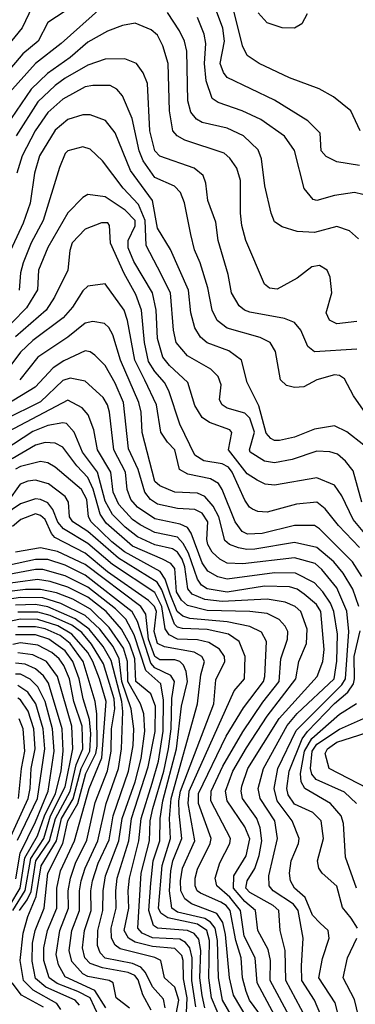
# Model space of a CAD drawing. Extents: x 501367 to 657802, y 482273 to 547541.
# Tile 263 of 656: x 588232 to 589579, y 489759 to 493711. Entities that reach past the tile are written whole.
import ezdxf

# ---------------------------------------------------------------- set-up
doc = ezdxf.new("R2010")
doc.units = 0

msp = doc.modelspace()

# ---------------------------------------------------------------- linework, layer by layer
at = {"layer": '0CON20XD'}
for points in [[(589598.9, 493265), (589561.4, 493345), (589490.9, 493400.9), (589433.9, 493433.9), (589315, 493477.7), (589192.9, 493535), (589145, 493567.5), (589126.2, 493606.2), (589076.3, 493806.3)], [(588295, 493792.4), (588242.2, 493677.8), (588183.3, 493606.7)], [(588414.4, 493745), (588345, 493700), (588306.3, 493625), (588245, 493573.4), (588125, 493433.3)], [(588560.2, 493759.8), (588398.9, 493615), (588295.3, 493534.7), (588191.4, 493418.6)], [(589592, 492832), (589555, 492863.2), (589505, 492880.6), (589415, 492856.4), (589345, 492860.6), (589285, 492878.9), (589255, 492899.4), (589241.1, 492935), (589215.3, 493044.7), (589202.6, 493152.6), (589188.9, 493188.9), (589130, 493245), (589065, 493275.2), (588965, 493298), (588941.6, 493311.6), (588919.3, 493339.3), (588907.3, 493385), (588902.8, 493585), (588893, 493625), (588873.3, 493666.7), (588825, 493740)], [(589595, 493126.2), (589505, 493140), (589462, 493162), (589441.5, 493185), (589437.5, 493255), (589388.8, 493305), (589255, 493388.1), (589065, 493478.9), (589049.6, 493499.6), (589035.9, 493535), (589054.4, 493625), (589046.7, 493676.7), (589021.2, 493745)], [(589385.4, 493735), (589364.5, 493695), (589335, 493676.9), (589285, 493678.8), (589225, 493698.2), (589188.9, 493738.9)], [(589585, 492499.3), (589505, 492490.5), (589475.4, 492505.4), (589461.9, 492535), (589484.6, 492615), (589477.4, 492677.4), (589466.2, 492706.2), (589435, 492724.4), (589405, 492718.5), (589345, 492673.5), (589265, 492629.4), (589235, 492632.9), (589215, 492650), (589139.7, 492825), (589123.8, 492885), (589117.5, 492935), (589118.7, 493065), (589103.2, 493115), (589074.8, 493154.8), (589052.2, 493175), (588895, 493227.6), (588864.4, 493244.4), (588846.7, 493265), (588833, 493345), (588828.3, 493535), (588806.5, 493606.5), (588785, 493649.2), (588759.7, 493669.7), (588695, 493696.7), (588645, 493688), (588585, 493665.3), (588505, 493620.2), (588435, 493559), (588344.3, 493495), (588278.1, 493431.9), (588158.4, 493255)], [(589609.2, 493009.1), (589575, 493016.7), (589494.7, 493005.3), (589425, 492984.6), (589409.5, 492989.5), (589373.4, 493033.4), (589335, 493185.8), (589295, 493243.5), (589200.1, 493310.1), (589125, 493345.7), (589028.5, 493378.5), (589004.7, 493394.7), (588980, 493465), (588974.2, 493535), (588978.5, 493615), (588972.5, 493652.5), (588945, 493719.5)], [(589585, 492388), (589415, 492377.9), (589388.8, 492398.8), (589360.2, 492465), (589335, 492495.3), (589295, 492511.9), (589155, 492537.4), (589134.5, 492545), (589112.8, 492562.8), (589082.1, 492615), (589068.6, 492688.6), (589029.2, 492825), (589018.6, 492898.6), (588986.6, 492985), (588979.6, 493055), (588968.8, 493085), (588931.9, 493115), (588795, 493162.9), (588774.1, 493185), (588754.6, 493265), (588744.7, 493455), (588727.7, 493497.7), (588701.1, 493535), (588653.6, 493553.6), (588575, 493552.3), (588505, 493528.4), (588415, 493476.2), (588375, 493446.7), (588305, 493380.6), (588218.2, 493245)], [(589728.8, 491975), (589571, 492201), (589535, 492269.6), (589515, 492282.2), (589495, 492285.9), (589424.8, 492265.2), (589372.4, 492237.6), (589335, 492234.6), (589303.1, 492243.1), (589279.1, 492265), (589258.7, 492378.7), (589236.7, 492415), (589197.5, 492435), (589065, 492473.3), (589024.2, 492504.2), (589004.2, 492545), (588987.7, 492635), (588956.2, 492735), (588933.1, 492786.9), (588918.6, 492848.6), (588894, 492976), (588877.4, 493017.4), (588853.2, 493043.2), (588775, 493077.7), (588727.5, 493145), (588711.5, 493185), (588683.8, 493313.9), (588645.2, 493405.2), (588622.3, 493432.3), (588595, 493447.3), (588525, 493446.8), (588495, 493441.2), (588405, 493391.9), (588345, 493338.3), (588294.5, 493265), (588241.8, 493165), (588220.8, 493095)], [(589612.9, 492002.9), (589545, 492057.1), (589495, 492080.3), (589415, 492067.3), (589335.3, 492035.3), (589275, 492022.6), (589255, 492022.6), (589239.8, 492029.8), (589221.4, 492051.4), (589191.4, 492161.4), (589144.6, 492255.4), (589122.8, 492345), (589071.9, 492381.9), (588985, 492413.9), (588957.2, 492437.2), (588934.5, 492474.5), (588919, 492535), (588909.6, 492625), (588837.9, 492787.9), (588785, 492874.6), (588765.2, 492985), (588677.2, 493105), (588615, 493257.5), (588576, 493306), (588515, 493329.1), (588485, 493329.7), (588425, 493310.2), (588375, 493267.5), (588311.7, 493165), (588292.2, 493095), (588274.8, 492975), (588246.2, 492893.8), (588160.1, 492709.9)], [(589604.8, 491775), (589570.5, 491900.5), (589539.3, 491939.3), (589507.2, 491967.2), (589476.2, 491976.2), (589425, 491978.6), (589325, 491945.7), (589255, 491932.8), (589215, 491939.4), (589156.7, 491975), (589154.2, 491985), (589173.7, 492055), (589155, 492112.2), (589135, 492132.2), (589065, 492151.1), (589044.7, 492165), (589033.5, 492185), (589040, 492245), (589028.2, 492278.2), (588998.5, 492308.5), (588905, 492362.2), (588860, 492415), (588848.9, 492465), (588837.8, 492615), (588785, 492718.2), (588740.2, 492805), (588736.1, 492905), (588708.7, 492968.7), (588648, 493035), (588565, 493144.5), (588515, 493191.2), (588485, 493200.8), (588425.8, 493185), (588415, 493174.3), (588392.1, 493117.9), (588327, 492905), (588278.2, 492815), (588245.5, 492735), (588235.2, 492695), (588230.7, 492625)], [(589637.7, 491625), (589570.5, 491705), (589525, 491800), (589495, 491842), (589425, 491872.3), (589255, 491843), (589217.2, 491847.2), (589185, 491862.1), (589145, 491888.8), (589070.5, 491985), (589083.6, 492053.6), (589075.2, 492065.2), (588993.6, 492093.6), (588965, 492114), (588935, 492162.2), (588907.2, 492255), (588832.7, 492322.7), (588806.6, 492356.6), (588785, 492432), (588779.5, 492545), (588765.6, 492615), (588690.7, 492740.7), (588667.7, 492795), (588666.9, 492825), (588695, 492883.8), (588695.4, 492905), (588655, 492946.3), (588575, 492999.5), (588505, 493009.2), (588485, 492997.9), (588425, 492935.4), (588345, 492797.1), (588308, 492705), (588303.5, 492626.5), (588259.8, 492555), (588143, 492437)], [(589595, 491592.6), (589511.3, 491681.3), (589458.2, 491748.2), (589425, 491774.8), (589343.4, 491766.6), (589225, 491734.7), (589187.5, 491737.5), (589165.9, 491745.9), (589153.8, 491753.8), (589135, 491781.8), (589085.3, 491894.8), (589069.7, 491915), (589045, 491928.9), (588970.7, 491940.7), (588935, 491963), (588875, 492088.1), (588831.1, 492221.1), (588812.7, 492255), (588775, 492298.3), (588749.6, 492339.6), (588733.4, 492415), (588720.7, 492545), (588697.6, 492607.6), (588651.7, 492691.7), (588596, 492814), (588592.2, 492885), (588585.8, 492895), (588560, 492895), (588495, 492870.6), (588442.9, 492815), (588433.6, 492785), (588425.3, 492705), (588372.2, 492597.8), (588338.4, 492545), (588215, 492438)], [(589605, 491476.7), (589567.9, 491535), (589435, 491667.5), (589415, 491680.9), (589335, 491680.2), (589205, 491648.5), (589146.5, 491646.5), (589125, 491657.3), (589096.2, 491695), (589044.8, 491824.8), (589029.6, 491849.6), (588998.2, 491868.2), (588907.4, 491887.4), (588873.5, 491905), (588855.2, 491985), (588824.6, 492014.6), (588798.5, 492055), (588780.7, 492165), (588734.1, 492264.1), (588693.8, 492345), (588665, 492504.2), (588651.3, 492545), (588575, 492650.8), (588505, 492641.2), (588485, 492622.9), (588443.5, 492556.5), (588406.2, 492513.8), (588285, 492423.6), (588235, 492376.5), (588145, 492256.2)], [(589592.4, 491355), (589568.4, 491425), (589529.9, 491489.9), (589492.5, 491535), (589425, 491593), (589335, 491612.7), (589175, 491585.4), (589143.8, 491583.8), (589110.6, 491590.6), (589074.3, 491604.3), (589055, 491620.7), (589030.6, 491715), (589008.8, 491758.8), (588975, 491797.5), (588945, 491810.7), (588855, 491815.2), (588795, 491839.8), (588775, 491857.6), (588723.4, 492053.4), (588719.5, 492135), (588710.8, 492175), (588637, 492345), (588606.1, 492446.1), (588590.3, 492475), (588572, 492492), (588525, 492499.4), (588495, 492492.5), (588425, 492436.6), (588305, 492356.6), (588232.2, 492265)], [(589543.5, 489585), (589497.9, 489765), (589433, 489865), (589447.5, 489942.5), (589473.7, 490025), (589470, 490055), (589437.5, 490085), (589407, 490117), (589377.9, 490187.9), (589334.7, 490225), (589318.3, 490255), (589314.8, 490285), (589321.6, 490335), (589350.8, 490405), (589353.6, 490425), (589326, 490495), (589265.9, 490575), (589252.6, 490625), (589267.4, 490705), (589342, 490858), (589525, 491040.9), (589539.6, 491065), (589553.5, 491255), (589545, 491337.5), (589505, 491430), (589444.5, 491504.5), (589417.6, 491527.6), (589335, 491551.1), (589126.9, 491526.9), (589065, 491529.8), (589035.6, 491545.6), (589005, 491574.2), (588987.3, 491605), (588982.4, 491625), (588987.4, 491695), (588965, 491730), (588935, 491745.5), (588865, 491748.4), (588785, 491766.2), (588757.7, 491785), (588734, 491814), (588707.5, 491905), (588668.8, 491988.8), (588648.3, 492175), (588615, 492252.5), (588575, 492323.2), (588534.1, 492364.1), (588515, 492377.2), (588495, 492381.2), (588408.8, 492341.2), (588366.3, 492313.7), (588294.2, 492235.8), (588115, 492127.1)], [(589441, 489715), (589414.8, 489775), (589364.2, 489855), (589362.8, 489912.8), (589370.2, 490025), (589349, 490135), (589330.7, 490160.7), (589248.9, 490215), (589233.3, 490235), (589232.1, 490275), (589266.3, 490425), (589256.2, 490495), (589197.7, 490585), (589189.1, 490625), (589210.2, 490705), (589305, 490878), (589345, 490926.1), (589494.2, 491065.8), (589504.3, 491135.7), (589507.5, 491245), (589493, 491335), (589478.8, 491368.8), (589449, 491415), (589415, 491450.8), (589339.5, 491489.5), (589255, 491491.2), (589065, 491465.1), (589027.1, 491475), (588987.2, 491497.2), (588965, 491531.1), (588920.6, 491650.6), (588905, 491673.3), (588876.4, 491686.4), (588775, 491707), (588705, 491754.8), (588678.5, 491785), (588663.9, 491825), (588656.6, 491895), (588610.4, 491985), (588593.1, 492135), (588584.4, 492165), (588566.8, 492195), (588495, 492260.6), (588435, 492272.4), (588405, 492263.2), (588315, 492177.8), (588169.7, 492105)], [(589380, 489705), (589300.2, 489855), (589296.8, 489975), (589276.7, 490055), (589271.7, 490135), (589248.8, 490155), (589155, 490207.7), (589140, 490225), (589144.5, 490255), (589175.7, 490304.3), (589193.7, 490356.3), (589204.4, 490415), (589197.7, 490467.7), (589183.1, 490505), (589126.2, 490585), (589120.2, 490615), (589123.4, 490635), (589147.3, 490705), (589273.9, 490906.1), (589426.3, 491075), (589448.5, 491135), (589453.5, 491183.5), (589440.9, 491335), (589423.4, 491363.4), (589373.8, 491405), (589345, 491425.2), (589315, 491434.2), (589215, 491436.6), (589065, 491413.7), (588985, 491426.4), (588961.8, 491441.8), (588945.1, 491465), (588910, 491570), (588888.7, 491608.7), (588865, 491633.4), (588775, 491653.1), (588715, 491683.8), (588685, 491705.2), (588629.9, 491765), (588607.8, 491815), (588597.4, 491895), (588543.8, 491985), (588529.8, 492065), (588506.7, 492125), (588482.9, 492152.9), (588425, 492184.3), (588185, 492056.1)], [(589322.7, 489695), (589237.8, 489855), (589239, 489935), (589229.1, 489979.1), (589187.8, 490055), (589178.3, 490135), (589135, 490171.5), (589090.1, 490225), (589091.8, 490275), (589140.3, 490355), (589155, 490423.3), (589135, 490470.9), (589064.2, 490575), (589058.2, 490615), (589087.6, 490695), (589142.2, 490787.8), (589224.9, 490915.1), (589340.2, 491065), (589352.5, 491135), (589383.4, 491206.6), (589385.6, 491265), (589360.8, 491335), (589337.2, 491355), (589296.9, 491373.1), (589224.6, 491384.6), (589045, 491375.5), (588975, 491383.6), (588924.4, 491405), (588906.4, 491426.4), (588895.3, 491515), (588884.5, 491545), (588865, 491573.9), (588845, 491586.8), (588775, 491603.5), (588705, 491634.9), (588655, 491673.7), (588605.2, 491725.2), (588575, 491778.1), (588544.3, 491895), (588484.3, 491975), (588450.4, 492055), (588419.8, 492089.8), (588405, 492092.2), (588345, 492081.5), (588285, 492058.2), (588167.9, 491982.1)], [(589275.5, 489675.5), (589185.1, 489845), (589177.6, 489945), (589132.8, 490032.8), (589118.2, 490135), (589075, 490188.8), (589023.3, 490235), (589016.7, 490265), (589035, 490326.5), (589075.2, 490405), (589077.4, 490425), (588999.2, 490575), (589000, 490615), (589046.8, 490715), (589127, 490853), (589207.9, 490972.1), (589273.3, 491055), (589280.2, 491145), (589307.2, 491225), (589307.5, 491255), (589297.1, 491277.1), (589272.9, 491302.9), (589225, 491326.9), (589155, 491335.1), (588985, 491340.1), (588905, 491359.9), (588881.5, 491381.5), (588861.7, 491415), (588855, 491508.4), (588838.4, 491528.4), (588805.3, 491545.3), (588685, 491598.3), (588579.8, 491689.8), (588555.6, 491725.6), (588527.1, 491827.1), (588505, 491872.9), (588460.9, 491920.9), (588405.7, 491995.7), (588375, 492011), (588335, 492014.1), (588295, 492002.6), (588202.1, 491947.9)], [(589206.7, 489705), (589154.2, 489775), (589140.3, 489809.7), (589126.5, 489865), (589120.4, 489945), (589099.2, 490015), (589076.8, 490135), (589061.3, 490155), (589038.7, 490168.7), (588957, 490205), (588944.8, 490215), (588935.9, 490235), (588935.8, 490265), (588945, 490301.5), (588996.4, 490405), (589000, 490425), (588949.6, 490565), (588949, 490605), (589061.1, 490835), (589130.6, 490949.4), (589210, 491055), (589215.8, 491075), (589221.9, 491215), (589202.3, 491252.3), (589155.3, 491275.3), (589065, 491294.7), (588915, 491307.9), (588886.3, 491316.3), (588863.6, 491335), (588835.5, 491404.5), (588815.8, 491465.8), (588795.7, 491495.7), (588652.7, 491575), (588601.9, 491615), (588518.8, 491695), (588508.9, 491715), (588501.5, 491785), (588479.6, 491825), (588374.8, 491914.8), (588345, 491932.5), (588315, 491938.1), (588235, 491917.9), (588215, 491906.7)], [(589170.4, 489660.4), (589090.1, 489795), (589074.6, 489865.4), (589058.5, 490038.5), (589047.3, 490087.3), (589023.2, 490123.2), (588922.2, 490162.2), (588895, 490182.1), (588878.3, 490215), (588877.4, 490255), (588886, 490305), (588934.9, 490415.1), (588908.2, 490565), (588912.4, 490615), (589093.4, 491016.6), (589134.6, 491065), (589136.8, 491155), (589113.1, 491215), (589069.6, 491245), (588985, 491264), (588885, 491266.8), (588865, 491272.6), (588852.9, 491285), (588801.9, 491421.9), (588783.6, 491453.6), (588629, 491549), (588505, 491656.8), (588444.8, 491695), (588432, 491715), (588427.4, 491775), (588415, 491796.9), (588347.8, 491847.8), (588295, 491862.4), (588265, 491859.2), (588233.6, 491846.4), (588185, 491777)], [(589115.7, 489655), (589045.8, 489775), (589030.3, 489865), (589026.4, 490015), (589016.2, 490065), (588998.2, 490088.2), (588975, 490103.6), (588865, 490128.4), (588842.5, 490145), (588833.9, 490215), (588838.7, 490295), (588847.2, 490335), (588882.2, 490425), (588872.7, 490525), (588871.1, 490575), (588877.6, 490615), (589010.6, 490965), (589018.6, 491061.4), (589055.2, 491135), (589053.5, 491155), (589033.6, 491185), (588991.5, 491211.5), (588945, 491221.2), (588865, 491224.9), (588832, 491242), (588816.2, 491266.2), (588802.9, 491355), (588775, 491412.3), (588603.9, 491523.9), (588505, 491608.5), (588407.5, 491667.5), (588384.6, 491694.6), (588364.5, 491744.5), (588345, 491771.2), (588315.4, 491785.4), (588295, 491787.5), (588235, 491767.7), (588167.9, 491722.1)], [(589069.6, 489625), (589001.5, 489785), (588990.5, 489865), (588993.9, 490015), (588982.8, 490055), (588945, 490080), (588826.6, 490106.6), (588798.8, 490125), (588789, 490145), (588803.6, 490316.4), (588837.1, 490425), (588833.8, 490505), (588839.7, 490585), (588945.8, 490965), (588959.2, 491080.8), (588973.9, 491135), (588962.4, 491155), (588931.9, 491171.9), (588813.8, 491193.8), (588785, 491207.1), (588772, 491255), (588780.6, 491335), (588773, 491355), (588749.5, 491379.5), (588585.1, 491495.1), (588495, 491570), (588372.8, 491632.8), (588359.3, 491649.3), (588334.4, 491705), (588315, 491721.5), (588295, 491727.3), (588236.9, 491705), (588203.4, 491676.6)], [(588975.1, 489745.1), (588963.7, 489793.7), (588954.6, 489864.6), (588958.9, 489975), (588950.3, 490020.3), (588932.6, 490042.6), (588905, 490054.7), (588785, 490064.1), (588769.4, 490075), (588749.8, 490135), (588758.1, 490245), (588768, 490335), (588794.5, 490415), (588796.2, 490505), (588807, 490575), (588861.3, 490785), (588881.1, 490955), (588905.1, 491055), (588900.2, 491095), (588889.7, 491119.7), (588875, 491135.2), (588855, 491141.9), (588795, 491142), (588775, 491154.9), (588749.4, 491225), (588737.9, 491325), (588718.5, 491355), (588495, 491524.2), (588383.5, 491576.5), (588315, 491591), (588215, 491574.1)], [(588938.7, 489748.7), (588922.7, 489855), (588924.7, 489945), (588914.6, 489985), (588897.4, 490007.4), (588875, 490020), (588765.2, 490025.2), (588723, 490045), (588706.8, 490065), (588720, 490285), (588752.6, 490415), (588756.3, 490495), (588766.9, 490545), (588810.5, 490695), (588829.7, 490785), (588839.3, 490865), (588843.1, 490986.9), (588853.1, 491055), (588838.6, 491078.6), (588775, 491109.1), (588758.2, 491128.2), (588705.4, 491295.3), (588683.9, 491333.9), (588495, 491481.1), (588415, 491521.3), (588345, 491544.3), (588295, 491544.5), (588055, 491492.3)], [(588898.6, 489665), (588904.1, 489785), (588889.2, 489860.8), (588888.2, 489935), (588882.1, 489955), (588855, 489982.6), (588765, 489991.2), (588695, 490007.7), (588668.5, 490025), (588650.8, 490055), (588670.7, 490145), (588667.9, 490215), (588673, 490265), (588710.8, 490415), (588719.1, 490505), (588763.4, 490646.6), (588789, 490735), (588808.5, 490855), (588809.6, 490979.6), (588799, 491045), (588738.5, 491098.5), (588691.4, 491241.4), (588657.4, 491305), (588616.7, 491346.7), (588505, 491433.7), (588415, 491479.3), (588325, 491504.7), (588295, 491504.1), (588065, 491460.7)], [(588850.8, 489669.2), (588870.7, 489775), (588855, 489828.2), (588813.8, 489865), (588798.5, 489935), (588775, 489946.8), (588635, 489981.6), (588615, 489995.8), (588601.2, 490025), (588599.1, 490065), (588618.9, 490145), (588617.6, 490215), (588623.9, 490265), (588670.1, 490415), (588681.1, 490505), (588748.2, 490711.8), (588776, 490854), (588777.3, 490955), (588757.9, 491005), (588698.6, 491055), (588694.6, 491145), (588674.7, 491204.7), (588640.8, 491265), (588579.2, 491335), (588505, 491393.7), (588425, 491433.9), (588355, 491456.4), (588303.4, 491463.4), (588145, 491443)], [(588816.5, 489745), (588809.7, 489779.7), (588765, 489829.1), (588736.6, 489886.6), (588718.4, 489908.4), (588685, 489923.4), (588575, 489943.8), (588554.5, 489965), (588544.5, 489995), (588545.4, 490054.6), (588566.3, 490135), (588567.6, 490215), (588576.6, 490275), (588629.9, 490415), (588642.8, 490505), (588695, 490652.4), (588719.1, 490745), (588734.5, 490855), (588730.3, 490925), (588717.4, 490965), (588665.7, 491055), (588665.2, 491135), (588648.1, 491188.1), (588591.6, 491271.6), (588516.1, 491345), (588445, 491385.1), (588380.5, 491410.5), (588315, 491424.1), (588255, 491423.3), (588135, 491409.1)], [(588759.7, 489735), (588726.7, 489796.7), (588707.6, 489857.6), (588694.4, 489874.4), (588667.1, 489887.1), (588564.7, 489904.7), (588515, 489923.1), (588494.2, 489945), (588484.6, 489985), (588491.9, 490055), (588518.8, 490135), (588517.9, 490215), (588524.9, 490255), (588547.5, 490325), (588590.6, 490419.4), (588606.8, 490515), (588668.2, 490695), (588687.4, 490797.4), (588689.7, 490865), (588680.1, 490945), (588641.4, 491055), (588630.8, 491145), (588606.6, 491195), (588554, 491265), (588495, 491319.6), (588397.8, 491367.8), (588325, 491390.2), (588235, 491392), (588145, 491379)], [(588672.8, 489742.8), (588619.1, 489785), (588607.8, 489845), (588591.4, 489855), (588505, 489869.9), (588485, 489880.6), (588441.2, 489931.2), (588431.3, 489975), (588441.9, 490055), (588472.8, 490135), (588471.8, 490215), (588479, 490255), (588495.1, 490304.9), (588546, 490415), (588579.7, 490565), (588628.9, 490705), (588641.1, 490785), (588646.4, 490933.6), (588642.1, 490975), (588598.8, 491138.8), (588567.5, 491195), (588511.4, 491265), (588455, 491306.1), (588345, 491353.8), (588295, 491363.3), (588215, 491361)], [(588578.1, 489745), (588534, 489814), (588415, 489869.4), (588387.8, 489917.8), (588378.8, 489958.8), (588393.2, 490055), (588428.6, 490145), (588427.2, 490215), (588435.6, 490265), (588455.8, 490325), (588502.2, 490417.8), (588535, 490569.6), (588584.3, 490695.7), (588599, 490775), (588600.9, 490865), (588613.9, 490945), (588611.1, 490985), (588568.7, 491125), (588520.8, 491205), (588481, 491251), (588441, 491281), (588355, 491319.3), (588305, 491332.5), (588225, 491332.7)], [(588549.6, 489709.6), (588514.9, 489785), (588465, 489810), (588382.5, 489842.5), (588350.3, 489865), (588329.5, 489935), (588329.2, 489985), (588343.9, 490055), (588381.1, 490145), (588381.4, 490225), (588396.3, 490295), (588451.9, 490415), (588510.8, 490625), (588561.4, 490748.6), (588579.6, 490975), (588552.3, 491065), (588525.7, 491135), (588505, 491171.5), (588441.7, 491245), (588385, 491277.8), (588305, 491302.9), (588235, 491304.2), (588177.5, 491292.5)], [(588397.8, 489737.8), (588381.8, 489761.8), (588285.8, 489815.8), (588247.2, 489855), (588234.7, 489935), (588245.9, 490044.1), (588265, 490111.3), (588298.9, 490191.1), (588318.7, 490315), (588379.2, 490415), (588400.1, 490505), (588447, 490583), (588479.1, 490705), (588513.7, 490775), (588518, 490845), (588512.4, 490902.4), (588487.2, 490985), (588471.1, 491065), (588445.3, 491135), (588415, 491177.8), (588348.5, 491225), (588295, 491241.7), (588215, 491241.4)], [(588472.5, 489755), (588454.7, 489775), (588337.5, 489827.5), (588295, 489861.9), (588281.8, 489931.8), (588284, 490005), (588294.2, 490055.8), (588330, 490145), (588345.3, 490285), (588405.6, 490405), (588425.9, 490495), (588465.6, 490564.4), (588497.5, 490685), (588537.5, 490765), (588543, 490795), (588542.2, 490925), (588535.6, 490975), (588486.3, 491135), (588435, 491207.6), (588395, 491239.5), (588335, 491266.5), (588295, 491274.5), (588225, 491274.3)], [(589587.1, 490065), (589562.7, 490105), (589526.9, 490146.9), (589505, 490232.5), (589446.2, 490285), (589432.7, 490305), (589427.5, 490335), (589450.8, 490425), (589441.6, 490495), (589408.5, 490528.5), (589335, 490562.5), (589309.4, 490599.4), (589304.3, 490625), (589313.7, 490695), (589365.8, 490824.2), (589386.4, 490853.6), (589495, 490965.7), (589548.7, 491011.3), (589570.9, 491045), (589575.9, 491065), (589574.8, 491155), (589597.8, 491257.8)], [(588231.1, 490135), (588262.1, 490177.9), (588277.7, 490212.3), (588297.4, 490335), (588352.1, 490415), (588375.2, 490505), (588434.6, 490615), (588459.4, 490720.6), (588484.9, 490785), (588483.4, 490875), (588449.1, 490975), (588431.6, 491065), (588409.3, 491119.3), (588391, 491145), (588361.2, 491171.2), (588305, 491200.6), (588235, 491209.4), (588205, 491203.2)], [(588205.2, 490135), (588254.6, 490215.4), (588276.4, 490343.6), (588329.1, 490425), (588356.3, 490515), (588415, 490631.4), (588445.3, 490785), (588441.3, 490875), (588383.4, 491075), (588339.1, 491135), (588285, 491162.2), (588225, 491170.3)], [(588192.2, 490155), (588234.2, 490225), (588253.1, 490346.9), (588303.4, 490435), (588332.1, 490515), (588375.5, 490605), (588398.7, 490695), (588406.6, 490776.6), (588402.5, 490865), (588347.8, 491047.8), (588327.6, 491077.6), (588295, 491105.4), (588253.8, 491123.8), (588215, 491127.6)], [(588217.1, 490262.9), (588233.9, 490366.1), (588295, 490491.5), (588346.3, 490615), (588369.9, 490775), (588364.2, 490865), (588334.9, 490975), (588305, 491033.7), (588274.4, 491064.4), (588235, 491083.5), (588215, 491084.7)], [(588222.8, 490417.2), (588303.5, 490585), (588333.6, 490785), (588327, 490865), (588297.2, 490965), (588265, 491011.8), (588225, 491037.9)], [(588188.6, 490415), (588266.4, 490585), (588274.7, 490624.7), (588278.4, 490705), (588294.7, 490785), (588288.3, 490865), (588265.8, 490935), (588235, 490981.5), (588225, 490988.2)], [(589583.8, 490225), (589539.4, 490349.4), (589530.9, 490485), (589521.9, 490515), (589479.7, 490565), (589375.7, 490625.7), (589362.2, 490652.2), (589358.5, 490685), (589375.2, 490775), (589404.4, 490825.6), (589515, 490924.1), (589583.6, 490966.4)], [(589584.2, 490565), (589535, 490610.4), (589421.8, 490661.8), (589405, 490682.9), (589399.4, 490705), (589405.9, 490775), (589425, 490803.2), (589515, 490863.6), (589647.2, 490922.8)], [(588227.8, 490585), (588239.1, 490705), (588252.2, 490775), (588245.8, 490865), (588230.6, 490905)], [(589628.8, 490625), (589473.4, 490705), (589457.6, 490765), (589467, 490785), (589505, 490811.2), (589685, 490869)], [(589608.1, 489645), (589575, 489778.1), (589530.5, 489865), (589548.1, 489945), (589584.7, 490025)], [(588328.1, 489748.1), (588239.8, 489795), (588202.4, 489845)]]:
    msp.add_lwpolyline(points, dxfattribs=at)

doc.saveas('drawing.dxf')
